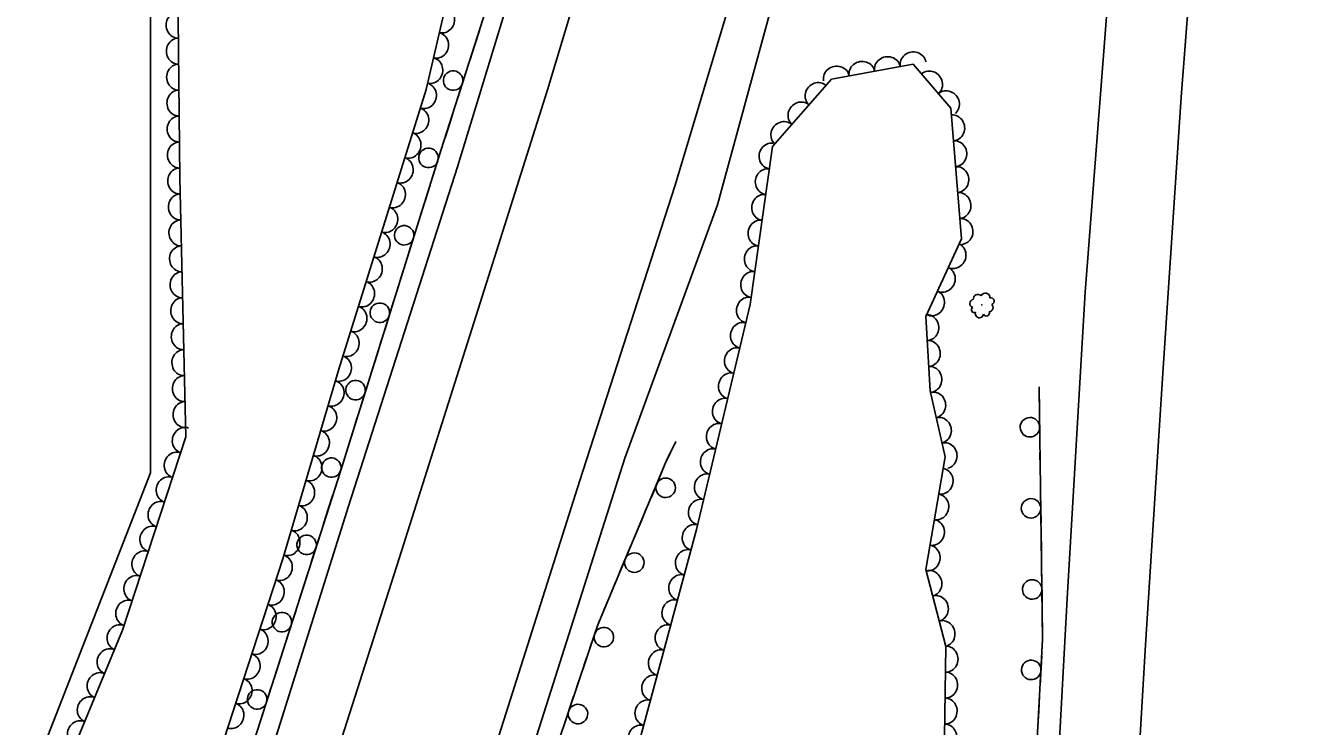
# Model space of a CAD drawing. Extents: x 1722896 to 1754269, y 648279 to 666297.
# Drawn here: x 1739901.2 to 1740097.9, y 651116.1 to 651224.1 of the extents above; entities that cross this region are included whole.
import ezdxf

# ---------------------------------------------------------------- set-up
doc = ezdxf.new("R2010")
doc.units = 0
for name, color, linetype in [('DESIGN - SCRATCH - User 1', 7, 'Continuous'), ('SURVEY - CENTERLINE - Preliminary Text', 7, 'Continuous'), ('SURVEY - VEGETATION - Features with Text', 7, 'Continuous')]:
    doc.layers.add(name, color=color, linetype=linetype)

msp = doc.modelspace()

# ---------------------------------------------------------------- linework, layer by layer
at = {"layer": 'DESIGN - SCRATCH - User 1'}
for points in [[(1740077.24, 651668.36), (1740066.34, 651614.89), (1740055.71, 651564.81), (1740044.65, 651513.35), (1740032.72, 651462.28), (1740022.12, 651416.93), (1740011.89, 651375.31), (1740000.33, 651329.25), (1739990.03, 651287.03), (1739979.38, 651249.25), (1739965.22, 651204.97), (1739949.27, 651154.09), (1739936, 651112.63), (1739921.7, 651066.69), (1739906.97, 651018.17)], [(1739971.08, 651223.31), (1739970.37, 651221.07)], [(1739970.37, 651221.07), (1739969.65, 651218.83)], [(1739969.16, 651217.31), (1739967.76, 651212.92)], [(1739967.27, 651211.4), (1739966.56, 651209.16)], [(1739966.56, 651209.16), (1739965.84, 651206.92)], [(1739965.35, 651205.4), (1739965.22, 651204.97), (1739963.98, 651201.01)], [(1739963.5, 651199.48), (1739962.79, 651197.24)], [(1739962.79, 651197.24), (1739962.09, 651195)], [(1739961.61, 651193.47), (1739960.24, 651189.08)], [(1739959.76, 651187.56), (1739959.05, 651185.31)], [(1739959.05, 651185.31), (1739958.35, 651183.07)], [(1739957.87, 651181.55), (1739956.5, 651177.16)], [(1739956.02, 651175.63), (1739955.32, 651173.39)], [(1739955.32, 651173.39), (1739954.61, 651171.14)], [(1739954.14, 651169.62), (1739952.76, 651165.23)], [(1740057.24, 651168.43), (1740057.79, 651129.49), (1740055.92, 651095.06), (1740053.85, 651056.41), (1740052.43, 651019.69)], [(1740057.24, 651168.43), (1740057.27, 651166.08)], [(1740057.29, 651164.48), (1740057.36, 651159.88)], [(1739952.28, 651163.7), (1739951.58, 651161.46)], [(1739951.58, 651161.46), (1739950.88, 651159.22)], [(1739948.32, 651005.51), (1739960.96, 651043.92), (1739975.51, 651090.75), (1739989.29, 651131.72), (1739999.74, 651156.69), (1740001.33, 651160.01)], [(1739999.91, 651157.04), (1740000.92, 651159.16)], [(1740000.92, 651159.16), (1740001.33, 651160.01)], [(1740057.38, 651158.28), (1740057.42, 651155.93)], [(1739950.4, 651157.69), (1739949.27, 651154.09), (1739949.02, 651153.3)], [(1739997.5, 651151.33), (1739999.27, 651155.57)], [(1740057.42, 651155.93), (1740057.45, 651153.58)], [(1739948.53, 651151.78), (1739947.81, 651149.54)], [(1740057.47, 651151.98), (1740057.54, 651147.38)], [(1739947.81, 651149.54), (1739947.1, 651147.3)], [(1739995.97, 651147.68), (1739996.88, 651149.85)], [(1739995.06, 651145.52), (1739995.97, 651147.68)], [(1739946.61, 651145.78), (1739945.21, 651141.4)], [(1740057.56, 651145.78), (1740057.59, 651143.43)], [(1739992.67, 651139.8), (1739994.45, 651144.04)], [(1740057.59, 651143.43), (1740057.62, 651141.08)], [(1739944.72, 651139.87), (1739944, 651137.63)], [(1740057.65, 651139.48), (1740057.71, 651134.89)], [(1739944, 651137.63), (1739943.29, 651135.4)], [(1739991.14, 651136.15), (1739992.05, 651138.32)], [(1739990.23, 651133.98), (1739991.14, 651136.15)], [(1739942.8, 651133.87), (1739941.4, 651129.49)], [(1740057.74, 651133.29), (1740057.77, 651130.94)], [(1739988.09, 651128.17), (1739989.29, 651131.72), (1739989.62, 651132.51)], [(1740057.77, 651130.94), (1740057.79, 651129.49), (1740057.74, 651128.59)], [(1739940.91, 651127.97), (1739940.19, 651125.73)], [(1740057.65, 651126.99), (1740057.41, 651122.4)], [(1739940.19, 651125.73), (1739939.48, 651123.49)], [(1739986.83, 651124.43), (1739987.58, 651126.65)], [(1739986.08, 651122.2), (1739986.83, 651124.43)], [(1739938.99, 651121.97), (1739937.59, 651117.59)], [(1739984.11, 651116.32), (1739985.58, 651120.68)], [(1740057.32, 651120.8), (1740057.19, 651118.45)], [(1740057.19, 651118.45), (1740057.06, 651116.11)]]:
    msp.add_lwpolyline(points, dxfattribs=at)
for centre, start, end in [((1739967.04, 651215.59), 95.5184, 95.5086), ((1739963.24, 651203.68), 95.8597, 95.8499), ((1739959.5, 651191.75), 95.8597, 95.8499), ((1739955.76, 651179.82), 95.8597, 95.8499), ((1739952.02, 651167.89), 95.8597, 95.8499), ((1740055.83, 651162.18), 114.0698, 114.06), ((1739948.29, 651155.96), 95.8597, 95.8499), ((1739999.76, 651152.85), 270.5377, 270.5278), ((1740056, 651149.69), 114.0698, 114.06), ((1739944.49, 651144.06), 95.5127, 95.5028), ((1739994.93, 651141.32), 270.5377, 270.5278), ((1740056.18, 651137.19), 114.0698, 114.06), ((1739940.68, 651132.16), 95.5127, 95.5028), ((1739990.24, 651129.85), 274.682, 274.6722), ((1740056.03, 651124.8), 110.158, 110.1482), ((1739936.87, 651120.25), 95.5127, 95.5028), ((1739986.26, 651118), 274.682, 274.6722)]:
    msp.add_arc(centre, 1.5, start, end, dxfattribs=at)
at = {"layer": 'SURVEY - CENTERLINE - Preliminary Text'}
for points in [[(1739903.87, 651003.4), (1739912.03, 651028.23), (1739926.25, 651072.67), (1739939, 651111.98), (1739950.94, 651150.02), (1739967.71, 651202.29), (1739979.57, 651241.17), (1739987.77, 651267.45), (1739999.75, 651315.95), (1740009.85, 651356.42), (1740018.85, 651392.69), (1740025.77, 651422.23), (1740033.44, 651453.99), (1740042.5, 651493.75), (1740050.55, 651530.61), (1740058.44, 651568.72), (1740069.03, 651618.52), (1740078.29, 651664.52), (1740088.56, 651712.91)], [(1739913.95, 651000.43), (1739920.86, 651023.18), (1739931.26, 651055.12), (1739944.28, 651096.66), (1739958.75, 651141.98), (1739970.9, 651180.37), (1739981.57, 651214.18), (1739996.14, 651262.63), (1740007.71, 651305.43), (1740014.2, 651330.41), (1740028.28, 651387.74), (1740038.95, 651431.99), (1740050.58, 651481.33), (1740060.83, 651526.36), (1740071.81, 651577.83), (1740083.35, 651632.42), (1740092.41, 651678.05)], [(1740067.43, 651009.58), (1740069.75, 651051.8), (1740071.21, 651087.64), (1740073.6, 651128.66), (1740076.29, 651170.49), (1740079.12, 651213.05), (1740082.83, 651260.85), (1740085.75, 651296.44), (1740090.87, 651350.42), (1740095.39, 651395.22), (1740100.42, 651439.48), (1740109.9, 651517.94), (1740117.78, 651574.32), (1740125.34, 651630.71), (1740132.52, 651678.44)], [(1740116.14, 651675.36), (1740106.63, 651631.03), (1740096.9, 651583.66), (1740088.44, 651545.91), (1740079.17, 651503.86), (1740072.66, 651474.16), (1740063.19, 651435.67), (1740053.11, 651391.47), (1740044.89, 651357.46), (1740034.9, 651317.86), (1740022.3, 651270.48), (1740012.31, 651236.49), (1740001.17, 651199.3), (1739986.54, 651153.99), (1739974.47, 651115.9), (1739958.77, 651066.87), (1739935.84, 650993.97)], [(1739829.32, 651277.7), (1739846.03, 651295.44), (1739911.74, 651368.95), (1739922.51, 651359.24), (1739905.71, 651338.64), (1739910.07, 651340.61), (1739930.92, 651334.03), (1739927.2, 651303.07), (1739920.45, 651266.2), (1739920.43, 651155.14), (1739903.84, 651112.54), (1739865.09, 651027.9), (1739845.03, 651017.47), (1739830.07, 651074.6), (1739821.02, 651105.82), (1739810.7, 651102.77)], [(1740053.44, 651005.94), (1740055.39, 651030.83), (1740059.07, 651089.5), (1740061.59, 651135.82), (1740064.31, 651182.99), (1740068.65, 651238.74), (1740072.79, 651300.02), (1740057.8, 651304.01), (1740038.31, 651308.67), (1740031.23, 651283.66), (1740023.6, 651254.68), (1740007.74, 651196.43), (1739993.49, 651157.41), (1739981.06, 651118.28), (1739961.46, 651056.81), (1739941.85, 650992.2)]]:
    msp.add_lwpolyline(points, dxfattribs=at)
at = {"layer": 'SURVEY - VEGETATION - Features with Text'}
for points in [[(1740069.32, 651685.96), (1740063.59, 651656.24), (1740061.33, 651634.83), (1740051.62, 651608.88), (1740048.65, 651579.48), (1740043.85, 651543.7), (1740039.79, 651515.02), (1740031.14, 651476.2), (1740019.78, 651433.55), (1740009.36, 651397.36), (1740002.26, 651365.18), (1739992.94, 651323.39), (1739982.62, 651286.87), (1739971.88, 651252.92), (1739962.88, 651214.21), (1739949.46, 651171.12), (1739940.84, 651141.93), (1739927.87, 651102.22), (1739917.52, 651070.93), (1739906.07, 651039.49), (1739901.96, 651021.22), (1739903.12, 651010.22)], [(1739869.01, 650990.65), (1739854.42, 651014.06), (1739868.86, 651020.05), (1739885.11, 651023.48), (1739887.31, 651046.71), (1739898.96, 651089.34), (1739916.12, 651130.91), (1739925.88, 651160.71), (1739924.98, 651200.54), (1739924.46, 651250.02), (1739924.24, 651269.18), (1739931.69, 651306.4), (1739934.83, 651351.29), (1739931.98, 651392.22)], [(1739994.88, 651110.61), (1740004.52, 651146.44), (1740012.76, 651181.1), (1740016.22, 651205.44), (1740025.31, 651215.79), (1740037.87, 651218.11), (1740043.67, 651211.34), (1740045.28, 651191.2), (1740039.82, 651179.24), (1740040.49, 651167.8), (1740042.77, 651157.62), (1740039.82, 651140.28), (1740042.91, 651128.41), (1740042.62, 651110.99)]]:
    msp.add_lwpolyline(points, dxfattribs=at)
msp.add_circle((1740048.44, 651181.03), 0.022, dxfattribs=at)
for centre, radius, start, end in [((1740047.83, 651181.93), 0.719, 46.8342, 184.3584), ((1740048.96, 651182.13), 0.714, 357.73, 153.5685), ((1740049.8, 651181.59), 0.527, 287.9829, 102.9832), ((1740047.2, 651181.25), 0.631, 97.7815, 254.5704), ((1740047.25, 651180.27), 0.433, 119.8976, 298.6433), ((1740049.12, 651179.78), 0.479, 202.537, 19.8561), ((1740049.48, 651180.62), 0.679, 277.824, 44.6697), ((1740048.05, 651179.67), 0.629, 159.9183, 353.338)]:
    msp.add_arc(centre, radius, start, end, dxfattribs=at)
for centre, major_axis in [((1739924.73, 651224.12), (-0.02, 2)), ((1739965.37, 651224.92), (-0.45, -1.95)), ((1739924.77, 651220.12), (-0.02, 2)), ((1739964.46, 651221.02), (-0.45, -1.95)), ((1740033.9, 651217.38), (1.97, 0.36)), ((1740037.84, 651218.11), (1.97, 0.36)), ((1739924.82, 651216.12), (-0.02, 2)), ((1739963.56, 651217.13), (-0.45, -1.95)), ((1740026.04, 651215.93), (1.97, 0.36)), ((1740029.97, 651216.65), (1.97, 0.36)), ((1740040.45, 651215.1), (1.3, -1.52)), ((1740023.16, 651213.34), (1.32, 1.5)), ((1739924.86, 651212.12), (-0.02, 2)), ((1739962.58, 651213.25), (-0.59, -1.91)), ((1740043.06, 651212.06), (1.3, -1.52)), ((1740020.52, 651210.34), (1.32, 1.5)), ((1739924.9, 651208.12), (-0.02, 2)), ((1739961.39, 651209.43), (-0.59, -1.91)), ((1740017.88, 651207.33), (1.32, 1.5)), ((1740043.91, 651208.3), (0.16, -1.99)), ((1739960.2, 651205.61), (-0.59, -1.91)), ((1739924.94, 651204.12), (-0.02, 2)), ((1740016.01, 651203.97), (0.28, 1.98)), ((1740044.23, 651204.32), (0.16, -1.99)), ((1739959.01, 651201.79), (-0.59, -1.91)), ((1739924.99, 651200.12), (-0.05, 2)), ((1740015.44, 651200.01), (0.28, 1.98)), ((1740044.55, 651200.33), (0.16, -1.99)), ((1739957.82, 651197.97), (-0.59, -1.91)), ((1739925.08, 651196.12), (-0.05, 2)), ((1740014.88, 651196.05), (0.28, 1.98)), ((1740044.87, 651196.34), (0.16, -1.99)), ((1739956.63, 651194.16), (-0.59, -1.91)), ((1739925.17, 651192.12), (-0.05, 2)), ((1740014.32, 651192.09), (0.28, 1.98)), ((1740045.18, 651192.35), (0.16, -1.99)), ((1739955.44, 651190.34), (-0.59, -1.91)), ((1739925.26, 651188.13), (-0.05, 2)), ((1740013.76, 651188.13), (0.28, 1.98)), ((1740044.09, 651188.61), (-0.83, -1.82)), ((1739954.25, 651186.52), (-0.59, -1.91)), ((1739925.35, 651184.13), (-0.05, 2)), ((1740013.2, 651184.17), (0.28, 1.98)), ((1740042.44, 651184.97), (-0.83, -1.82)), ((1739953.06, 651182.7), (-0.59, -1.91)), ((1739925.44, 651180.13), (-0.05, 2)), ((1740012.55, 651180.23), (0.46, 1.95)), ((1740040.78, 651181.33), (-0.83, -1.82)), ((1739951.88, 651178.88), (-0.59, -1.91)), ((1739925.53, 651176.13), (-0.05, 2)), ((1740011.63, 651176.34), (0.46, 1.95)), ((1740039.92, 651177.54), (0.12, -2)), ((1739950.69, 651175.06), (-0.59, -1.91)), ((1739925.62, 651172.13), (-0.05, 2)), ((1740010.7, 651172.44), (0.46, 1.95)), ((1740040.15, 651173.55), (0.12, -2)), ((1739949.5, 651171.24), (-0.59, -1.91)), ((1739925.71, 651168.13), (-0.05, 2)), ((1740009.78, 651168.55), (0.46, 1.95)), ((1740040.38, 651169.56), (0.12, -2)), ((1739948.36, 651167.41), (-0.57, -1.92)), ((1740008.85, 651164.66), (0.46, 1.95)), ((1740040.98, 651165.61), (0.44, -1.95)), ((1739925.8, 651164.13), (-0.05, 2)), ((1739947.23, 651163.57), (-0.57, -1.92)), ((1739925.7, 651160.16), (0.62, 1.9)), ((1740007.92, 651160.77), (0.46, 1.95)), ((1740041.85, 651161.71), (0.44, -1.95)), ((1739946.1, 651159.73), (-0.57, -1.92)), ((1739924.45, 651156.36), (0.62, 1.9)), ((1740007, 651156.88), (0.46, 1.95)), ((1740042.73, 651157.81), (0.44, -1.95)), ((1739944.96, 651155.9), (-0.57, -1.92)), ((1739923.21, 651152.56), (0.62, 1.9)), ((1740006.07, 651152.99), (0.46, 1.95)), ((1740042.13, 651153.87), (-0.34, -1.97)), ((1739943.83, 651152.06), (-0.57, -1.92)), ((1739921.96, 651148.76), (0.62, 1.9)), ((1740005.15, 651149.1), (0.46, 1.95)), ((1740041.46, 651149.92), (-0.34, -1.97)), ((1739942.7, 651148.22), (-0.57, -1.92)), ((1739920.72, 651144.96), (0.62, 1.9)), ((1740004.19, 651145.21), (0.52, 1.93)), ((1740040.79, 651145.98), (-0.34, -1.97)), ((1739941.57, 651144.39), (-0.57, -1.92)), ((1739919.48, 651141.15), (0.62, 1.9)), ((1740003.15, 651141.35), (0.52, 1.93)), ((1740040.12, 651142.04), (-0.34, -1.97)), ((1739940.39, 651140.56), (-0.62, -1.9)), ((1739918.23, 651137.35), (0.62, 1.9)), ((1739939.15, 651136.76), (-0.62, -1.9)), ((1740002.11, 651137.49), (0.52, 1.93)), ((1740040.38, 651138.13), (0.5, -1.94)), ((1739916.99, 651133.55), (0.62, 1.9)), ((1739937.91, 651132.96), (-0.62, -1.9)), ((1740001.07, 651133.62), (0.52, 1.93)), ((1740041.39, 651134.26), (0.5, -1.94)), ((1739915.66, 651129.78), (0.76, 1.85)), ((1739936.67, 651129.16), (-0.62, -1.9)), ((1740000.03, 651129.76), (0.52, 1.93)), ((1740042.4, 651130.39), (0.5, -1.94)), ((1739914.13, 651126.08), (0.76, 1.85)), ((1739935.43, 651125.35), (-0.62, -1.9)), ((1739998.99, 651125.9), (0.52, 1.93)), ((1740042.88, 651126.46), (-0.03, -2)), ((1739912.6, 651122.39), (0.76, 1.85)), ((1739934.19, 651121.55), (-0.62, -1.9)), ((1739997.96, 651122.04), (0.52, 1.93)), ((1740042.81, 651122.46), (-0.03, -2)), ((1739911.08, 651118.69), (0.76, 1.85)), ((1739932.94, 651117.75), (-0.62, -1.9)), ((1739996.92, 651118.17), (0.52, 1.93)), ((1740042.74, 651118.46), (-0.03, -2)), ((1739909.55, 651114.99), (0.76, 1.85)), ((1739995.88, 651114.31), (0.52, 1.93)), ((1740042.68, 651114.46), (-0.03, -2))]:
    msp.add_ellipse(centre, major_axis=major_axis, ratio=0.940188, start_param=0, end_param=3.141593, dxfattribs=at)

doc.saveas('drawing.dxf')
